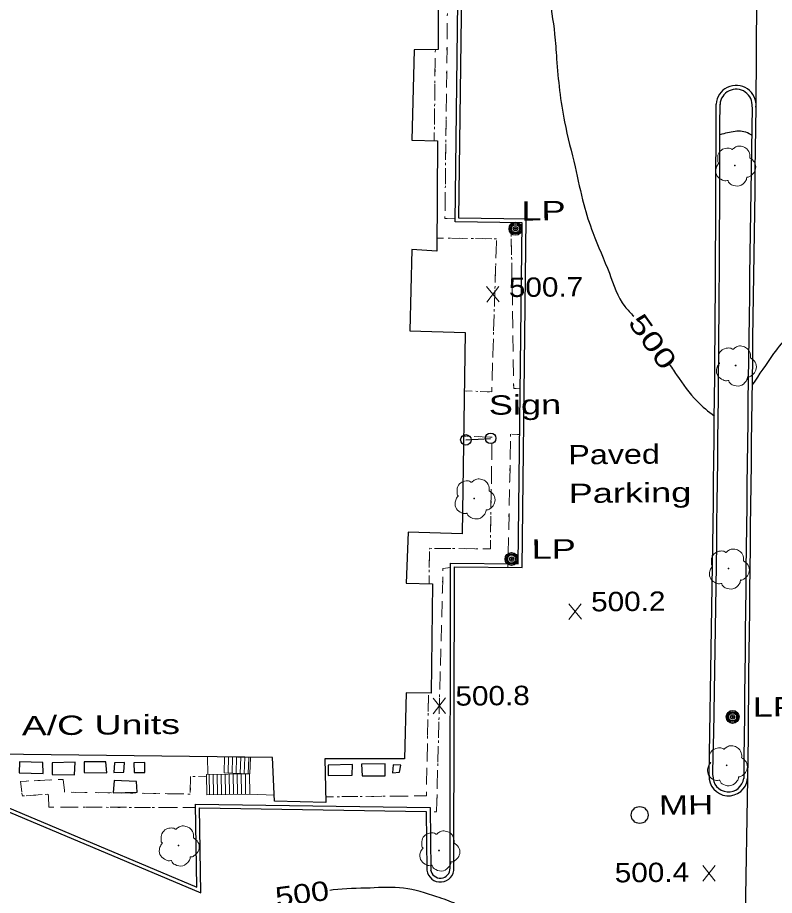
# Model space of a CAD drawing. Extents: x 2362213 to 2366494, y 6968794 to 6978110.
# Drawn here: x 2364033.7 to 2364221.6, y 6973378.3 to 6973596.3 of the extents above; entities that cross this region are included whole.
import ezdxf
from ezdxf.enums import TextEntityAlignment as Align

# ---------------------------------------------------------------- set-up
doc = ezdxf.new("R2010")
doc.units = 0
doc.header["$LTSCALE"] = 1.9
doc.linetypes.add('DOTTED', pattern=[1.5, 0.3, -1.2])
for name, color, linetype, lineweight in [('11', 7, 'Continuous', 25), ('13', 7, 'Continuous', 13), ('15', 7, 'Continuous', 13), ('16', 7, 'Continuous', 13), ('2', 7, 'Continuous', 25), ('20', 7, 'Continuous', 25), ('21', 7, 'Continuous', 25), ('23', 7, 'Continuous', 25), ('29', 7, 'Continuous', 13), ('31', 7, 'Continuous', 25)]:
    doc.layers.add(name, color=color, linetype=linetype, lineweight=lineweight)

msp = doc.modelspace()

# ---------------------------------------------------------------- linework, layer by layer
at = {"layer": '11'}
msp.add_lwpolyline([(2364138.143, 6973615.961), (2364138.145, 6973588.37), (2364132.126, 6973588.333), (2364131.611, 6973565.827), (2364137.941, 6973565.727), (2364137.772, 6973538.303), (2364131.539, 6973538.684), (2364131.111, 6973518.51), (2364144.785, 6973518.14), (2364144.091, 6973468.14), (2364130.697, 6973468.503), (2364130.188, 6973455.838), (2364136.689, 6973455.71), (2364136.337, 6973428.536), (2364130.187, 6973428.637), (2364129.733, 6973412.212), (2364109.972, 6973412.254), (2364110.175, 6973401.404), (2364097.441, 6973401.743), (2364096.987, 6973412.59), (2364028.206, 6973413.415)], dxfattribs=at)
at = {"layer": '13'}
for p, q in [((2364140.373, 6973594.952), (2364140.331, 6973590.951)), ((2364137.411, 6973587.743), (2364137.415, 6973588.363)), ((2364140.31, 6973588.951), (2364140.258, 6973584.95)), ((2364137.328, 6973581.741), (2364137.38, 6973585.743)), ((2364140.237, 6973582.949), (2364140.185, 6973578.949)), ((2364137.256, 6973575.741), (2364137.307, 6973579.742)), ((2364140.164, 6973576.949), (2364140.112, 6973572.948)), ((2364137.183, 6973569.74), (2364137.235, 6973573.741)), ((2364140.091, 6973570.948), (2364140.049, 6973566.947)), ((2364137.141, 6973565.74), (2364137.162, 6973567.74)), ((2364140.028, 6973564.947), (2364139.977, 6973560.945)), ((2364139.956, 6973558.945), (2364139.904, 6973554.945)), ((2364139.883, 6973552.945), (2364139.831, 6973548.945)), ((2364156.227, 6973545.37), (2364156.256, 6973543.371)), ((2364139.411, 6973541.54), (2364137.771, 6973541.565)), ((2364145.413, 6973541.457), (2364141.412, 6973541.509)), ((2364151.414, 6973541.374), (2364147.414, 6973541.426)), ((2364152.451, 6973536.543), (2364152.582, 6973540.546)), ((2364156.285, 6973541.371), (2364156.353, 6973537.37)), ((2364156.382, 6973535.372), (2364156.45, 6973531.372)), ((2364152.258, 6973530.542), (2364152.39, 6973534.543)), ((2364156.479, 6973529.372), (2364156.547, 6973525.373)), ((2364152.065, 6973524.54), (2364152.197, 6973528.541)), ((2364151.882, 6973518.538), (2364152.004, 6973522.539)), ((2364156.576, 6973523.373), (2364156.634, 6973519.373)), ((2364151.699, 6973512.535), (2364151.821, 6973516.536)), ((2364156.663, 6973517.373), (2364156.731, 6973513.373)), ((2364156.76, 6973511.374), (2364156.828, 6973507.374)), ((2364151.516, 6973506.534), (2364151.638, 6973510.535)), ((2364144.584, 6973503.588), (2364146.585, 6973503.527)), ((2364145.071, 6973492.371), (2364144.431, 6973492.395)), ((2364151.064, 6973492.098), (2364147.072, 6973492.28)), ((2364158.388, 6973492.748), (2364156.387, 6973492.839)), ((2364151.417, 6973486.512), (2364151.469, 6973490.512)), ((2364156.083, 6973491.116), (2364156.001, 6973487.116)), ((2364155.96, 6973485.115), (2364155.878, 6973481.114)), ((2364151.324, 6973480.511), (2364151.386, 6973484.512)), ((2364155.838, 6973479.114), (2364155.756, 6973475.113)), ((2364151.231, 6973474.51), (2364151.293, 6973478.51)), ((2364151.138, 6973468.508), (2364151.2, 6973472.508)), ((2364155.715, 6973473.112), (2364155.633, 6973469.11)), ((2364155.592, 6973467.11), (2364155.51, 6973463.11)), ((2364135.92, 6973459.723), (2364135.992, 6973463.724)), ((2364137.225, 6973464.496), (2364141.225, 6973464.454)), ((2364143.227, 6973464.433), (2364147.227, 6973464.391)), ((2364155.459, 6973461.109), (2364155.432, 6973459.749)), ((2364135.848, 6973455.722), (2364135.879, 6973457.723)), ((2364139.262, 6973457.415), (2364139.16, 6973453.414)), ((2364139.11, 6973451.413), (2364138.998, 6973447.411)), ((2364138.947, 6973445.41), (2364138.845, 6973441.41)), ((2364138.794, 6973439.41), (2364138.682, 6973435.408)), ((2364138.631, 6973433.408), (2364138.519, 6973429.407)), ((2364135.631, 6973423.998), (2364135.713, 6973427.999)), ((2364138.468, 6973427.405), (2364138.356, 6973423.404)), ((2364135.499, 6973417.997), (2364135.59, 6973421.997)), ((2364138.305, 6973421.403), (2364138.193, 6973417.403)), ((2364135.366, 6973411.996), (2364135.458, 6973415.997)), ((2364138.142, 6973415.402), (2364138.04, 6973411.401)), ((2364135.243, 6973405.993), (2364135.325, 6973409.995)), ((2364137.99, 6973409.401), (2364137.878, 6973405.398)), ((2364041.779, 6973406.974), (2364037.781, 6973406.786)), ((2364080.623, 6973407.794), (2364078.623, 6973407.835)), ((2364035.786, 6973403.076), (2364039.774, 6973403.344)), ((2364050.958, 6973403.871), (2364046.958, 6973403.923)), ((2364056.96, 6973403.788), (2364052.959, 6973403.84)), ((2364062.961, 6973403.695), (2364058.961, 6973403.757)), ((2364068.962, 6973403.602), (2364064.962, 6973403.664)), ((2364074.963, 6973403.509), (2364070.962, 6973403.571)), ((2364110.152, 6973402.794), (2364112.152, 6973402.813)), ((2364114.151, 6973402.832), (2364118.151, 6973402.87)), ((2364120.151, 6973402.889), (2364124.152, 6973402.928)), ((2364126.151, 6973402.947), (2364130.151, 6973402.985)), ((2364137.827, 6973403.398), (2364137.715, 6973399.397)), ((2364044.683, 6973400.201), (2364048.683, 6973400.199)), ((2364050.683, 6973400.198), (2364054.684, 6973400.196)), ((2364056.685, 6973400.195), (2364060.685, 6973400.183)), ((2364062.685, 6973400.182), (2364066.684, 6973400.18)), ((2364068.684, 6973400.179), (2364072.685, 6973400.167)), ((2364074.685, 6973400.166), (2364077.866, 6973400.157))]:
    msp.add_line(p, q, dxfattribs=at)
at = {"layer": '13', "linetype": 'DOTTED'}
msp.add_line((2364137.141, 6973565.74), (2364137.415, 6973588.363), dxfattribs=at)
for points in [[(2364143.634, 6973668.416), (2364141.222, 6973668.553), (2364139.805, 6973546.394), (2364142.324, 6973546.488)], [(2364156.227, 6973545.37), (2364156.879, 6973504.155), (2364158.509, 6973504.15)], [(2364144.584, 6973503.588), (2364151.416, 6973503.363), (2364152.605, 6973541.356), (2364137.771, 6973541.565)], [(2364135.848, 6973455.722), (2364136.005, 6973464.504), (2364151.078, 6973464.358), (2364151.494, 6973492.082), (2364144.431, 6973492.395)], [(2364158.388, 6973492.748), (2364156.117, 6973492.846), (2364155.432, 6973459.749)], [(2364141.201, 6973459.704), (2364139.312, 6973459.516), (2364137.708, 6973399.077), (2364136.099, 6973399.031)], [(2364110.152, 6973402.794), (2364135.181, 6973403.023), (2364135.728, 6973428.55)], [(2364080.623, 6973407.794), (2364076.601, 6973407.876), (2364076.553, 6973403.484), (2364045.347, 6973403.947), (2364044.977, 6973407.115), (2364034.402, 6973406.634), (2364034.807, 6973403.017), (2364041.283, 6973403.439), (2364041.434, 6973400.2), (2364077.866, 6973400.157)]]:
    msp.add_lwpolyline(points, dxfattribs=at)
at = {"layer": '13'}
for points in [[(2364139.81, 6973546.944), (2364139.805, 6973546.394), (2364142.324, 6973546.488)], [(2364156.858, 6973505.375), (2364156.879, 6973504.155), (2364158.509, 6973504.15)], [(2364148.585, 6973503.456), (2364151.416, 6973503.363), (2364151.455, 6973504.533)], [(2364149.228, 6973464.37), (2364151.078, 6973464.358), (2364151.107, 6973466.507)], [(2364141.201, 6973459.704), (2364139.312, 6973459.516), (2364139.313, 6973459.416)], [(2364035.782, 6973406.697), (2364034.402, 6973406.634), (2364034.697, 6973404.026)], [(2364045.304, 6973404.337), (2364044.977, 6973407.115), (2364043.778, 6973407.063)], [(2364076.621, 6973407.876), (2364076.601, 6973407.876), (2364076.559, 6973403.894)], [(2364041.308, 6973402.949), (2364041.434, 6973400.2), (2364042.684, 6973400.202)], [(2364132.151, 6973403.004), (2364135.181, 6973403.023), (2364135.202, 6973403.993)]]:
    msp.add_lwpolyline(points, dxfattribs=at)
at = {"layer": '15'}
for p, q in [((2364080.908, 6973408.357), (2364080.816, 6973412.786)), ((2364091.304, 6973403.475), (2364097.377, 6973403.193))]:
    msp.add_line(p, q, dxfattribs=at)
at = {"layer": '16'}
for p, q in [((2364084.945, 6973408.726), (2364085.066, 6973412.737)), ((2364085.066, 6973412.737), (2364091.468, 6973412.538)), ((2364085.945, 6973408.695), (2364086.067, 6973412.706)), ((2364086.945, 6973408.665), (2364087.067, 6973412.676)), ((2364087.946, 6973408.634), (2364088.067, 6973412.645)), ((2364088.946, 6973408.604), (2364089.068, 6973412.615)), ((2364089.945, 6973408.573), (2364090.067, 6973412.584)), ((2364090.946, 6973408.543), (2364091.067, 6973412.554)), ((2364091.346, 6973408.526), (2364091.468, 6973412.538)), ((2364091.226, 6973408.525), (2364080.618, 6973408.354)), ((2364080.696, 6973403.304), (2364080.618, 6973408.354)), ((2364081.306, 6973403.32), (2364081.228, 6973408.37)), ((2364082.306, 6973403.339), (2364082.228, 6973408.39)), ((2364083.306, 6973403.349), (2364083.228, 6973408.399)), ((2364084.306, 6973403.368), (2364084.227, 6973408.419)), ((2364084.945, 6973408.726), (2364091.346, 6973408.526)), ((2364085.306, 6973403.378), (2364085.227, 6973408.428)), ((2364086.305, 6973403.397), (2364086.227, 6973408.448)), ((2364087.305, 6973403.417), (2364087.227, 6973408.467)), ((2364088.305, 6973403.426), (2364088.227, 6973408.477)), ((2364089.305, 6973403.446), (2364089.227, 6973408.496)), ((2364090.304, 6973403.455), (2364090.226, 6973408.506)), ((2364091.304, 6973403.475), (2364091.226, 6973408.525)), ((2364091.304, 6973403.475), (2364080.696, 6973403.304))]:
    msp.add_line(p, q, dxfattribs=at)
at = {"layer": '2'}
for p, q in [((2364217.241, 6973621.825), (2364217.046, 6973574.091)), ((2364214.964, 6973407.354), (2364214.125, 6973357.812))]:
    msp.add_line(p, q, dxfattribs=at)
for points in [[(2364141.081, 6973385.149), (2364141.2, 6973460.854), (2364158.023, 6973460.684), (2364158.976, 6973545.327), (2364142.313, 6973545.568), (2364143.407, 6973634.482), (2364144.154, 6973746.125)], [(2364142.041, 6973385.148), (2364142.159, 6973459.883), (2364158.971, 6973459.713), (2364159.947, 6973546.276), (2364143.285, 6973546.517), (2364144.368, 6973634.472), (2364145.115, 6973746.114)], [(2364016.845, 6973405.166), (2364079.148, 6973378.938), (2364078.837, 6973400.026), (2364135.138, 6973399.162), (2364135.297, 6973384.554)], [(2364017.217, 6973406.049), (2364078.164, 6973380.389), (2364077.858, 6973400.997), (2364136.089, 6973400.111), (2364136.257, 6973384.563)]]:
    msp.add_lwpolyline(points, dxfattribs=at)
for centre, radius, start, end in [((2364212.106, 6973574.521), 4.955, 354.20629, 176.92552), ((2364212.106, 6973574.521), 3.995, 354.20629, 176.92552), ((2354720.128, 6973591.865), 9487.046, 358.89048, 359.89686), ((2354720.128, 6973591.865), 9488.006, 358.89048, 359.89686), ((2395450.311, 6973102.203), 31237.798, 179.13454, 179.44028), ((2395450.311, 6973102.203), 31236.838, 179.13454, 179.44028), ((2297834.183, 6817959.898), 168922.421, 66.92161, 66.96926), ((2297834.183, 6817959.898), 168921.461, 66.92161, 66.96926), ((2364210.187, 6973407.848), 4.802, 176.25308, 354.08215), ((2364210.187, 6973407.848), 3.842, 176.25308, 354.08215), ((2364138.652, 6973385.036), 3.39, 188.18509, 1.88595), ((2364138.652, 6973385.036), 2.43, 188.18509, 1.88595)]:
    msp.add_arc(centre, radius, start, end, dxfattribs=at)
at = {"layer": '20'}
for centre, radius in [((2364157.321, 6973543.861), 1.6), ((2364157.321, 6973543.861), 1.3), ((2364157.321, 6973543.861), 1), ((2364157.321, 6973543.861), 0.539), ((2364157.321, 6973543.861), 0.192), ((2364156.342, 6973461.847), 1.6), ((2364156.342, 6973461.847), 1.3), ((2364156.342, 6973461.847), 1), ((2364156.342, 6973461.847), 0.539), ((2364156.342, 6973461.847), 0.192), ((2364211.248, 6973422.638), 1.6), ((2364211.248, 6973422.638), 1.3), ((2364211.248, 6973422.638), 1), ((2364211.248, 6973422.638), 0.539), ((2364211.248, 6973422.638), 0.192), ((2364188.159, 6973398.277), 2.1)]:
    msp.add_circle(centre, radius, dxfattribs=at)
at = {"layer": '21'}
msp.add_line((2364144.99, 6973491.42), (2364151.146, 6973491.809), dxfattribs=at)
for centre in [(2364144.999, 6973491.431), (2364151.155, 6973491.82)]:
    msp.add_circle(centre, 1.3, dxfattribs=at)
at = {"layer": '23'}
for points in [[(2364039.908, 6973411.327), (2364034.166, 6973411.462), (2364034.012, 6973408.751), (2364040.024, 6973408.578)], [(2364047.946, 6973411.413), (2364042.239, 6973411.209), (2364042.227, 6973408.319), (2364047.826, 6973408.252)], [(2364055.557, 6973411.466), (2364050.236, 6973411.465), (2364050.181, 6973408.854), (2364055.783, 6973408.748)], [(2364060.228, 6973411.35), (2364057.759, 6973411.267), (2364057.523, 6973408.794), (2364060.061, 6973408.949)], [(2364065.239, 6973411.278), (2364062.559, 6973411.262), (2364062.572, 6973408.862), (2364065.253, 6973408.808)], [(2364116.835, 6973410.809), (2364110.778, 6973410.632), (2364110.832, 6973408.092), (2364116.78, 6973408.199)], [(2364124.975, 6973410.967), (2364119.094, 6973410.921), (2364119.252, 6973408.002), (2364124.993, 6973408.037)], [(2364128.868, 6973410.634), (2364126.917, 6973410.765), (2364126.756, 6973408.784), (2364128.495, 6973408.9)], [(2364063.213, 6973406.638), (2364057.642, 6973406.815), (2364057.421, 6973403.752), (2364063.329, 6973403.928)]]:
    msp.add_lwpolyline(points, close=True, dxfattribs=at)
at = {"layer": '29'}
for centre in [(2364211.814, 6973559.55), (2364211.987, 6973509.9), (2364147.068, 6973476.89), (2364210.247, 6973459.481), (2364209.762, 6973410.624), (2364073.605, 6973390.706), (2364138.33, 6973389.473)]:
    msp.add_circle(centre, 0.1, dxfattribs=at)
for points in [[(2364207.847, 6973560.122), (2364207.867, 6973560.132), (2364207.787, 6973560.201), (2364207.551, 6973560.829), (2364207.589, 6973562.11), (2364208.476, 6973563.409), (2364209.783, 6973563.891), (2364210.905, 6973563.702), (2364211.136, 6973563.574), (2364211.206, 6973563.575), (2364211.255, 6973563.615), (2364211.603, 6973563.909), (2364212.468, 6973564.357), (2364213.679, 6973564.288), (2364214.795, 6973563.699), (2364215.528, 6973562.276), (2364215.537, 6973561.416)], [(2364215.526, 6973561.436), (2364216.666, 6973560.376), (2364216.952, 6973558.789), (2364216.244, 6973557.463), (2364215.589, 6973556.916), (2364214.921, 6973556.7), (2364214.772, 6973556.688), (2364214.753, 6973556.578), (2364214.431, 6973555.675), (2364212.892, 6973554.51), (2364210.999, 6973554.792), (2364210.1, 6973555.734), (2364210.029, 6973555.863), (2364209.909, 6973555.842), (2364208.697, 6973555.961), (2364207.428, 6973556.959), (2364207.082, 6973558.595), (2364207.452, 6973559.618), (2364207.778, 6973560.061), (2364207.848, 6973560.112)], [(2364208.02, 6973510.472), (2364208.04, 6973510.482), (2364207.96, 6973510.552), (2364207.724, 6973511.179), (2364207.761, 6973512.46), (2364208.649, 6973513.757), (2364209.955, 6973514.24), (2364211.077, 6973514.05), (2364211.309, 6973513.923), (2364211.379, 6973513.923), (2364211.428, 6973513.964), (2364211.775, 6973514.257), (2364212.641, 6973514.705), (2364213.852, 6973514.637), (2364214.968, 6973514.047), (2364215.701, 6973512.625), (2364215.709, 6973511.765)], [(2364215.699, 6973511.785), (2364216.839, 6973510.726), (2364217.124, 6973509.139), (2364216.417, 6973507.812), (2364215.762, 6973507.266), (2364215.094, 6973507.049), (2364214.944, 6973507.038), (2364214.925, 6973506.928), (2364214.604, 6973506.025), (2364213.065, 6973504.86), (2364211.172, 6973505.142), (2364210.273, 6973506.083), (2364210.202, 6973506.213), (2364210.082, 6973506.192), (2364208.87, 6973506.31), (2364207.6, 6973507.308), (2364207.255, 6973508.945), (2364207.625, 6973509.968), (2364207.951, 6973510.411), (2364208.02, 6973510.462)], [(2364143.103, 6973477.462), (2364143.123, 6973477.473), (2364143.042, 6973477.542), (2364142.805, 6973478.17), (2364142.843, 6973479.45), (2364143.731, 6973480.749), (2364145.037, 6973481.231), (2364146.159, 6973481.042), (2364146.39, 6973480.914), (2364146.46, 6973480.915), (2364146.51, 6973480.955), (2364146.857, 6973481.248), (2364147.723, 6973481.697), (2364148.933, 6973481.628), (2364150.049, 6973481.039), (2364150.783, 6973479.616), (2364150.791, 6973478.756)], [(2364150.781, 6973478.776), (2364151.921, 6973477.716), (2364152.206, 6973476.129), (2364151.498, 6973474.802), (2364150.844, 6973474.256), (2364150.176, 6973474.04), (2364150.026, 6973474.028), (2364150.007, 6973473.918), (2364149.685, 6973473.015), (2364148.146, 6973471.849), (2364146.254, 6973472.131), (2364145.355, 6973473.074), (2364145.283, 6973473.203), (2364145.164, 6973473.182), (2364143.952, 6973473.3), (2364142.682, 6973474.298), (2364142.336, 6973475.935), (2364142.706, 6973476.959), (2364143.033, 6973477.402), (2364143.103, 6973477.452)], [(2364206.28, 6973460.053), (2364206.3, 6973460.063), (2364206.22, 6973460.133), (2364205.984, 6973460.76), (2364206.021, 6973462.041), (2364206.909, 6973463.339), (2364208.215, 6973463.822), (2364209.337, 6973463.633), (2364209.569, 6973463.505), (2364209.639, 6973463.505), (2364209.688, 6973463.546), (2364210.035, 6973463.839), (2364210.901, 6973464.287), (2364212.112, 6973464.219), (2364213.228, 6973463.63), (2364213.961, 6973462.206), (2364213.969, 6973461.347)], [(2364213.959, 6973461.366), (2364215.099, 6973460.307), (2364215.384, 6973458.72), (2364214.677, 6973457.393), (2364214.022, 6973456.847), (2364213.354, 6973456.63), (2364213.204, 6973456.619), (2364213.185, 6973456.509), (2364212.864, 6973455.606), (2364211.325, 6973454.441), (2364209.432, 6973454.723), (2364208.532, 6973455.664), (2364208.461, 6973455.794), (2364208.341, 6973455.773), (2364207.13, 6973455.891), (2364205.86, 6973456.889), (2364205.515, 6973458.526), (2364205.885, 6973459.549), (2364206.211, 6973459.993), (2364206.28, 6973460.043)], [(2364205.797, 6973411.196), (2364205.816, 6973411.207), (2364205.736, 6973411.276), (2364205.5, 6973411.904), (2364205.538, 6973413.184), (2364206.424, 6973414.483), (2364207.73, 6973414.965), (2364208.852, 6973414.776), (2364209.083, 6973414.648), (2364209.153, 6973414.649), (2364209.202, 6973414.689), (2364209.551, 6973414.982), (2364210.416, 6973415.431), (2364211.627, 6973415.362), (2364212.743, 6973414.773), (2364213.476, 6973413.35), (2364213.485, 6973412.49)], [(2364213.474, 6973412.51), (2364214.615, 6973411.45), (2364214.9, 6973409.863), (2364214.192, 6973408.536), (2364213.537, 6973407.99), (2364212.869, 6973407.774), (2364212.72, 6973407.762), (2364212.701, 6973407.652), (2364212.379, 6973406.749), (2364210.84, 6973405.583), (2364208.946, 6973405.865), (2364208.047, 6973406.808), (2364207.976, 6973406.937), (2364207.856, 6973406.916), (2364206.645, 6973407.034), (2364205.377, 6973408.032), (2364205.031, 6973409.669), (2364205.401, 6973410.693), (2364205.727, 6973411.136), (2364205.797, 6973411.186)], [(2364069.639, 6973391.279), (2364069.659, 6973391.289), (2364069.578, 6973391.358), (2364069.342, 6973391.986), (2364069.38, 6973393.267), (2364070.268, 6973394.565), (2364071.573, 6973395.048), (2364072.695, 6973394.858), (2364072.926, 6973394.73), (2364072.996, 6973394.731), (2364073.046, 6973394.772), (2364073.393, 6973395.065), (2364074.259, 6973395.512), (2364075.47, 6973395.444), (2364076.585, 6973394.855), (2364077.32, 6973393.432), (2364077.328, 6973392.572)], [(2364134.365, 6973390.045), (2364134.385, 6973390.055), (2364134.304, 6973390.125), (2364134.068, 6973390.752), (2364134.106, 6973392.033), (2364134.993, 6973393.331), (2364136.299, 6973393.814), (2364137.42, 6973393.625), (2364137.651, 6973393.497), (2364137.721, 6973393.497), (2364137.771, 6973393.538), (2364138.118, 6973393.831), (2364138.984, 6973394.279), (2364140.194, 6973394.211), (2364141.31, 6973393.622), (2364142.044, 6973392.198), (2364142.052, 6973391.339)], [(2364077.318, 6973392.592), (2364078.458, 6973391.533), (2364078.743, 6973389.946), (2364078.036, 6973388.619), (2364077.381, 6973388.073), (2364076.713, 6973387.856), (2364076.562, 6973387.845), (2364076.543, 6973387.735), (2364076.222, 6973386.831), (2364074.683, 6973385.667), (2364072.79, 6973385.949), (2364071.891, 6973386.89), (2364071.82, 6973387.02), (2364071.7, 6973386.998), (2364070.489, 6973387.117), (2364069.219, 6973388.115), (2364068.874, 6973389.752), (2364069.244, 6973390.775), (2364069.57, 6973391.218), (2364069.639, 6973391.269)], [(2364142.042, 6973391.358), (2364143.183, 6973390.299), (2364143.468, 6973388.712), (2364142.759, 6973387.385), (2364142.105, 6973386.839), (2364141.437, 6973386.622), (2364141.287, 6973386.611), (2364141.268, 6973386.501), (2364140.946, 6973385.598), (2364139.407, 6973384.433), (2364137.515, 6973384.715), (2364136.616, 6973385.656), (2364136.544, 6973385.786), (2364136.426, 6973385.765), (2364135.214, 6973385.883), (2364133.945, 6973386.881), (2364133.599, 6973388.518), (2364133.969, 6973389.541), (2364134.295, 6973389.985), (2364134.365, 6973390.035)]]:
    msp.add_spline(points, degree=3, dxfattribs=at)
at = {"layer": '31', "lineweight": 13}
for p, q in [((2364153.244, 6973525.681), (2364150.127, 6973529.532)), ((2364150.164, 6973525.652), (2364153.207, 6973529.561)), ((2364173.675, 6973446.871), (2364170.559, 6973450.723)), ((2364170.595, 6973446.842), (2364173.638, 6973450.752)), ((2364139.976, 6973423.459), (2364136.859, 6973427.31)), ((2364136.896, 6973423.43), (2364139.939, 6973427.339)), ((2364206.925, 6973381.855), (2364203.809, 6973385.706)), ((2364203.846, 6973381.826), (2364206.888, 6973385.736))]:
    msp.add_line(p, q, dxfattribs=at)
at = {"layer": '31'}
for points in [[(2364161.524, 6973745.1), (2364161.452, 6973743.24), (2364161.365, 6973740.769), (2364161.322, 6973736.938), (2364161.15, 6973730.846), (2364160.796, 6973726.012), (2364160.489, 6973719.4), (2364160.613, 6973711.54), (2364160.475, 6973706.178), (2364160.542, 6973694.909), (2364160.624, 6973687.359), (2364160.56, 6973676.188), (2364160.386, 6973669.296), (2364160.709, 6973657.368), (2364161.208, 6973650.134), (2364161.991, 6973642.52), (2364163.162, 6973627.711), (2364164.74, 6973614.215), (2364165.655, 6973602.293), (2364167.041, 6973592.206), (2364167.53, 6973586.05), (2364169.509, 6973570.378), (2364172.115, 6973559.221), (2364174.294, 6973549.883), (2364176.531, 6973542.904), (2364180.637, 6973532.802), (2364184.475, 6973524.579), (2364186.698, 6973522.14)], [(2364215.973, 6973567.09), (2364215.379, 6973567.435), (2364213.603, 6973568.048), (2364211.863, 6973568.031), (2364208.1, 6973567.215)], [(2364255.991, 6973499.138), (2364254.409, 6973501.433), (2364252.559, 6973503.516), (2364250.14, 6973506.623), (2364245.829, 6973510.882), (2364241.876, 6973514.294), (2364234.264, 6973518.702), (2364231.651, 6973518.997), (2364225.467, 6973517.259), (2364221.429, 6973512.849), (2364216.073, 6973505.069)], [(2364195.239, 6973510.68), (2364197.349, 6973507.55), (2364202.401, 6973501.038), (2364206.705, 6973497.339)], [(2364139.148, 6973343.449), (2364141.057, 6973343.497), (2364148.459, 6973344.487), (2364161.503, 6973345.092), (2364167.48, 6973345.579), (2364169.975, 6973347.162), (2364174.486, 6973349.105), (2364177.12, 6973350.82), (2364180.092, 6973353.798), (2364181.121, 6973355.998), (2364181.566, 6973357.532), (2364181.766, 6973359.694), (2364181.77, 6973363.485), (2364181.243, 6973365.221), (2364180.154, 6973366.15), (2364174.584, 6973367.197), (2364168.49, 6973367.639), (2364163.893, 6973368.175), (2364157.665, 6973369.136), (2364153.932, 6973370.471), (2364148.276, 6973373.156), (2364142.626, 6973376.172), (2364137.779, 6973377.956), (2364129.519, 6973380.128), (2364121.198, 6973380.148), (2364112.022, 6973379.671), (2364111.243, 6973379.564)]]:
    msp.add_spline(points, degree=3, dxfattribs=at)

# ---------------------------------------------------------------- texts
at = {"layer": '2'}
for s, width, p in [('Paved', 1.25, (2364170.449, 6973485.333)), ('Parking', 1.4, (2364170.54, 6973475.734))]:
    msp.add_text(s, height=4.8, rotation=0.546, dxfattribs=dict(at, width=width)).set_placement(p)
at = {"layer": '20'}
for s, width, p in [('  LP', 1.4, (2364153.802, 6973545.837)), ('  LP', 1.4, (2364156.342, 6973461.848)), ('  LP', 1.4, (2364211.248, 6973422.638)), ('  MH', 1.35, (2364188.159, 6973398.277))]:
    msp.add_text(s, height=4.8, rotation=0.546, dxfattribs=dict(at, width=width)).set_placement(p)
at = {"layer": '21', "width": 1.4}
msp.add_text('Sign', height=4.8, rotation=0.546, dxfattribs=at).set_placement((2364150.701, 6973497.666))
at = {"layer": '23', "width": 1.45}
msp.add_text('A/C Units', height=4.8, rotation=0.546, dxfattribs=at).set_placement((2364034.704, 6973418.048))
at = {"layer": '31', "width": 1.15}
for s, p in [('500.7', (2364155.692, 6973526.905)), ('500.2', (2364176.117, 6973448.835)), ('500.8', (2364142.417, 6973425.423)), ('500.4', (2364181.988, 6973381.537))]:
    msp.add_text(s, height=4.8, rotation=0.546, dxfattribs=at).set_placement(p)
at = {"layer": '31'}
for rotation, width, p in [(305.538, 1.4, (2364189.436, 6973514.456)), (7.529, 1.25, (2364104.635, 6973376.363))]:
    msp.add_text(' 500 ', height=4.8, rotation=rotation, dxfattribs=dict(at, width=width)).set_placement(p, align=Align.CENTER)

doc.saveas('drawing.dxf')
